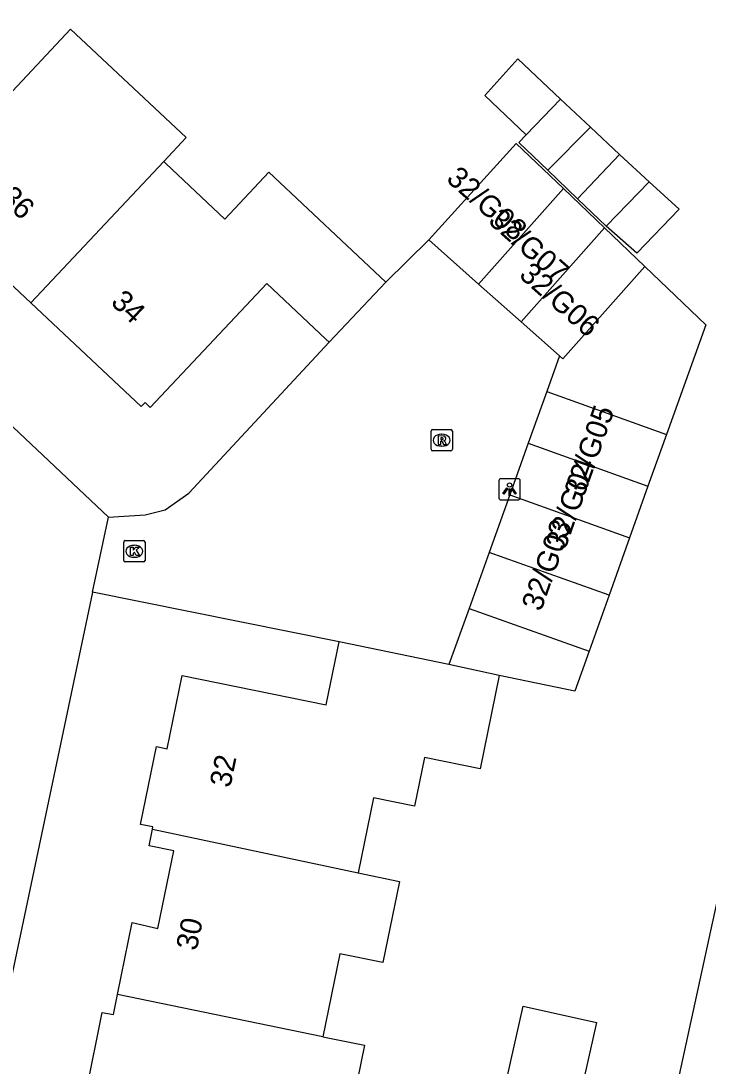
# Model space of a CAD drawing. Extents: x 160037 to 160839, y 385326 to 386441.
# Drawn here: x 160605.35 to 160637.64, y 385381.61 to 385430.75 of the extents above; entities that cross this region are included whole.
import ezdxf

# ---------------------------------------------------------------- set-up
doc = ezdxf.new("R2010")
doc.units = 0
for name, color, linetype in [('IMGEO_Kolk', 7, 'Continuous'), ('IMGEO_Lichtpunt', 7, 'Continuous'), ('IMGEO_Pand', 7, 'Continuous'), ('IMGEO_Pand_nummerreeks', 7, 'Continuous'), ('IMGEO_Pand_vergunning_verleend', 7, 'Continuous'), ('IMGEO_Rioolput', 7, 'Continuous'), ('IMGEO_Voetpad_open', 7, 'Continuous')]:
    doc.layers.add(name, color=color, linetype=linetype)

msp = doc.modelspace()

# ---------------------------------------------------------------- linework, layer by layer
at = {"layer": 'IMGEO_Kolk'}
for p, q in [((160610.177, 385405.39), (160610.177, 385406.242)), ((160610.252, 385406.316), (160611.104, 385406.316)), ((160610.665, 385406.096), (160610.69, 385406.096)), ((160611.178, 385406.242), (160611.178, 385405.39)), ((160610.688, 385405.536), (160610.663, 385405.536)), ((160611.104, 385405.316), (160610.252, 385405.316))]:
    msp.add_line(p, q, dxfattribs=at)
for points in [[(160610.177, 385405.39), (160610.177, 385406.242)], [(160610.252, 385406.316), (160611.104, 385406.316)], [(160610.498, 385406.016), (160610.621, 385406.016), (160610.621, 385405.865), (160610.751, 385406.016), (160610.915, 385406.016), (160610.769, 385405.865), (160610.922, 385405.616), (160610.77, 385405.616), (160610.685, 385405.78), (160610.621, 385405.713), (160610.621, 385405.616), (160610.498, 385405.616), (160610.498, 385406.016)], [(160611.178, 385406.242), (160611.178, 385405.39)], [(160611.104, 385405.316), (160610.252, 385405.316)]]:
    msp.add_lwpolyline(points, dxfattribs=at)
for centre, start, end in [((160610.254, 385406.24), 91.552, 178.448), ((160610.254, 385406.24), 91.552, 178.448), ((160611.102, 385406.24), 1.552, 88.448), ((160611.102, 385406.24), 1.552, 88.448), ((160610.254, 385405.392), 181.552, 268.448), ((160610.254, 385405.392), 181.552, 268.448), ((160611.102, 385405.392), 271.552, 358.448), ((160611.102, 385405.392), 271.552, 358.448)]:
    msp.add_arc(centre, 0.0765, start, end, dxfattribs=at)
for centre, major_axis, ratio, start_param, end_param in [((160610.664, 385405.816), (-0.387, 0.002), 0.722429, 4.712389, 7.853982), ((160610.689, 385405.816), (-0.39, 0.002), 0.717154, 1.570796, 4.712389)]:
    msp.add_ellipse(centre, major_axis=major_axis, ratio=ratio, start_param=start_param, end_param=end_param, dxfattribs=at)
at = {"layer": 'IMGEO_Lichtpunt'}
for p, q in [((160627.81, 385409.132), (160627.81, 385408.325)), ((160627.81, 385409.132), (160627.81, 385408.325)), ((160628.712, 385409.227), (160627.904, 385409.227)), ((160628.712, 385409.227), (160627.904, 385409.227)), ((160628.806, 385408.325), (160628.806, 385409.132)), ((160628.806, 385408.325), (160628.806, 385409.132)), ((160627.904, 385408.231), (160628.712, 385408.231)), ((160627.904, 385408.231), (160628.712, 385408.231))]:
    msp.add_line(p, q, dxfattribs=at)
for points in [[(160628.184, 385408.796), (160628.223, 385408.768), (160628.035, 385408.506), (160627.997, 385408.533), (160628.184, 385408.796)], [(160628.286, 385408.748), (160628.333, 385408.748), (160628.333, 385408.426), (160628.286, 385408.426), (160628.286, 385408.748)], [(160628.396, 385408.768), (160628.434, 385408.795), (160628.621, 385408.533), (160628.582, 385408.505), (160628.396, 385408.768)]]:
    msp.add_lwpolyline(points, dxfattribs=at)
msp.add_circle((160628.309, 385408.93), 0.0994, dxfattribs=at)
for centre, start, end in [((160627.904, 385409.132), 90, 180), ((160627.904, 385409.132), 90, 180), ((160628.712, 385409.132), 0, 90), ((160628.712, 385409.132), 0, 90), ((160627.904, 385408.325), 180, 270), ((160627.904, 385408.325), 180, 270), ((160628.712, 385408.325), 270, 0), ((160628.712, 385408.325), 270, 360)]:
    msp.add_arc(centre, 0.0946, start, end, dxfattribs=at)
at = {"layer": 'IMGEO_Pand'}
for points in [[(160605.815, 385417.493), (160600.587, 385422.407), (160600.805, 385422.639), (160600.6, 385422.832), (160604.025, 385426.476), (160607.682, 385430.367), (160613.114, 385425.261), (160612.056, 385424.135)], [(160624.51, 385420.454), (160628.618, 385424.99), (160630.837, 385422.866)], [(160612.056, 385424.135), (160605.815, 385417.493)], [(160612.056, 385424.135), (160612.156, 385424.04), (160614.929, 385421.434), (160617.001, 385423.638), (160622.5, 385418.47)], [(160630.837, 385422.866), (160626.852, 385418.377)], [(160630.837, 385422.866), (160632.764, 385421.021)], [(160632.764, 385421.021), (160628.846, 385416.608)], [(160632.764, 385421.021), (160634.659, 385419.207)], [(160624.51, 385420.454), (160626.852, 385418.377)], [(160630.656, 385415.002), (160630.807, 385414.868), (160634.659, 385419.207)], [(160634.659, 385419.207), (160637.528, 385416.46), (160635.686, 385411.306)], [(160619.839, 385415.639), (160619.675, 385415.793), (160616.9, 385418.401), (160613.676, 385414.971), (160611.423, 385412.574), (160611.179, 385412.803), (160611.004, 385412.617), (160605.815, 385417.493)], [(160619.839, 385415.639), (160622.5, 385418.47)], [(160626.852, 385418.377), (160628.846, 385416.608)], [(160628.846, 385416.608), (160630.656, 385415.002)], [(160630.656, 385415.002), (160630.055, 385413.324)], [(160630.055, 385413.324), (160629.185, 385410.895)], [(160630.055, 385413.324), (160635.686, 385411.306)], [(160635.686, 385411.306), (160634.811, 385408.879)], [(160629.185, 385410.895), (160628.316, 385408.471)], [(160629.185, 385410.895), (160634.811, 385408.879)], [(160634.811, 385408.879), (160633.947, 385406.453)], [(160628.316, 385408.471), (160627.348, 385405.766)], [(160628.316, 385408.471), (160633.947, 385406.453)], [(160633.947, 385406.453), (160632.983, 385403.747)], [(160627.348, 385405.766), (160626.405, 385403.133)], [(160632.983, 385403.747), (160627.348, 385405.766)], [(160632.983, 385403.747), (160632.042, 385401.114)], [(160626.405, 385403.133), (160625.462, 385400.501)], [(160626.405, 385403.133), (160632.042, 385401.114)], [(160611.529, 385392.748), (160611.552, 385392.861), (160610.971, 385392.98), (160611.72, 385396.638), (160612.226, 385396.534), (160612.931, 385399.978), (160619.691, 385398.593), (160620.298, 385401.558)], [(160625.462, 385400.501), (160620.298, 385401.558)], [(160632.042, 385401.114), (160631.374, 385399.245), (160627.821, 385399.971)], [(160627.821, 385399.971), (160625.462, 385400.501)], [(160627.821, 385399.971), (160626.923, 385395.587), (160624.304, 385396.124), (160623.835, 385393.829), (160621.914, 385394.222), (160621.192, 385390.697)], [(160634.107, 385369.703), (160634.186, 385370.064), (160633.885, 385370.129), (160634.947, 385375.015), (160639.764, 385397.18), (160640.008, 385397.127), (160640.084, 385397.476), (160661.597, 385392.801)], [(160609.884, 385384.977), (160610.582, 385388.37), (160611.78, 385388.084), (160612.527, 385391.733), (160611.37, 385391.97), (160611.529, 385392.748)], [(160611.529, 385392.748), (160621.192, 385390.697)], [(160621.192, 385390.697), (160623.135, 385390.299), (160622.353, 385386.48), (160620.334, 385386.894), (160619.536, 385382.998)], [(160619.536, 385382.998), (160621.492, 385382.597), (160620.657, 385378.521), (160620.476, 385377.635), (160619.85, 385374.58), (160608.181, 385376.97), (160608.88, 385380.381), (160608.422, 385380.475), (160609.172, 385384.139), (160609.69, 385384.033), (160609.884, 385384.977)], [(160619.536, 385382.998), (160609.884, 385384.977)], [(160632.386, 385383.662), (160629.864, 385372.447), (160626.426, 385373.22), (160628.948, 385384.436), (160632.386, 385383.662)]]:
    msp.add_lwpolyline(points, dxfattribs=at)
at = {"layer": 'IMGEO_Pand_vergunning_verleend'}
for points in [[(160629.087, 385425.386), (160627.153, 385427.239), (160628.692, 385428.969), (160630.694, 385427.063)], [(160630.694, 385427.063), (160629.087, 385425.386)], [(160630.694, 385427.063), (160632.11, 385425.748)], [(160632.11, 385425.748), (160630.099, 385423.731)], [(160632.11, 385425.748), (160633.479, 385424.476)], [(160630.099, 385423.731), (160628.745, 385425.03), (160629.087, 385425.386)], [(160633.479, 385424.476), (160631.497, 385422.391)], [(160633.479, 385424.476), (160634.864, 385423.186)], [(160631.497, 385422.391), (160630.099, 385423.731)], [(160634.864, 385423.186), (160632.852, 385421.104)], [(160634.864, 385423.186), (160636.285, 385421.891), (160634.285, 385419.824), (160632.852, 385421.104)], [(160632.852, 385421.104), (160631.497, 385422.391)]]:
    msp.add_lwpolyline(points, dxfattribs=at)
at = {"layer": 'IMGEO_Rioolput'}
for p, q in [((160624.618, 385410.61), (160624.618, 385411.462)), ((160624.693, 385411.536), (160625.545, 385411.536)), ((160625.106, 385411.316), (160625.131, 385411.316)), ((160625.619, 385411.462), (160625.619, 385410.61)), ((160625.545, 385410.536), (160624.693, 385410.536)), ((160625.129, 385410.756), (160625.104, 385410.756))]:
    msp.add_line(p, q, dxfattribs=at)
for points in [[(160624.618, 385410.61), (160624.618, 385411.462)], [(160624.693, 385411.536), (160625.545, 385411.536)], [(160625.619, 385411.462), (160625.619, 385410.61)], [(160625.207, 385411.234), (160624.955, 385411.236), (160624.955, 385410.836)], [(160624.955, 385410.836), (160625.079, 385410.836), (160625.079, 385410.998), (160625.09, 385410.998)], [(160625.133, 385411.155), (160625.079, 385411.155), (160625.079, 385411.074)], [(160625.079, 385411.074), (160625.131, 385411.074)], [(160625.137, 385410.969), (160625.208, 385410.836), (160625.348, 385410.836), (160625.283, 385410.962)], [(160625.545, 385410.536), (160624.693, 385410.536)]]:
    msp.add_lwpolyline(points, dxfattribs=at)
for centre, radius, start, end in [((160624.695, 385411.46), 0.0765, 91.552, 178.448), ((160624.695, 385411.46), 0.0765, 91.552, 178.448), ((160625.543, 385411.46), 0.0765, 1.552, 88.448), ((160625.543, 385411.46), 0.0765, 1.552, 88.448), ((160625.089, 385410.945), 0.0533, 26.0293, 88.6989), ((160625.115, 385411.263), 0.19, 274.7715, 282.9687), ((160625.139, 385411.059), 0.0964, 77.0061, 93.1865), ((160625.153, 385411.116), 0.0378, 276.6634, 79.6772), ((160625.206, 385411.124), 0.109, 350.3612, 89.416), ((160625.204, 385411.124), 0.112, 277.5842, 350.9817), ((160625.188, 385410.909), 0.108, 29.5134, 73.7905), ((160624.695, 385410.612), 0.0765, 181.552, 268.448), ((160624.695, 385410.612), 0.0765, 181.552, 268.448), ((160625.543, 385410.612), 0.0765, 271.552, 358.448), ((160625.543, 385410.612), 0.0765, 271.552, 358.448)]:
    msp.add_arc(centre, radius, start, end, dxfattribs=at)
for centre, major_axis, ratio, start_param, end_param in [((160625.105, 385411.036), (-0.387, 0.002), 0.722429, 4.712389, 7.853982), ((160625.13, 385411.036), (-0.39, 0.002), 0.717154, 1.570796, 4.712389)]:
    msp.add_ellipse(centre, major_axis=major_axis, ratio=ratio, start_param=start_param, end_param=end_param, dxfattribs=at)
at = {"layer": 'IMGEO_Voetpad_open'}
for points in [[(160579.209, 385435.998), (160609.458, 385407.42)], [(160622.5, 385418.47), (160624.51, 385420.454)], [(160609.458, 385407.42), (160611.185, 385407.529), (160612.128, 385407.759), (160613.24, 385408.551), (160619.839, 385415.639)], [(160608.712, 385403.89), (160609.458, 385407.42)], [(160608.712, 385403.89), (160603.051, 385377.093)], [(160620.298, 385401.558), (160608.712, 385403.89)]]:
    msp.add_lwpolyline(points, dxfattribs=at)

# ---------------------------------------------------------------- texts
at = {"layer": 'IMGEO_Pand_nummerreeks'}
for s, rotation, p in [('32/G08', 318.4109, (160625.284, 385423.255)), ('36', 316.7761, (160604.314, 385422.362)), ('32/G07', 318.4109, (160627.256, 385421.282)), ('32/G06', 318.4176, (160628.706, 385418.738)), ('34', 316.7761, (160609.523, 385417.467)), ('32/G05', 70.5885, (160631.789, 385408.306)), ('32/G04', 70.5885, (160630.916, 385405.838)), ('32/G03', 70.5885, (160629.787, 385402.95)), ('32', 78.3352, (160615.183, 385394.668)), ('30', 78.3352, (160613.602, 385387.005))]:
    msp.add_text(s, height=1, rotation=rotation, dxfattribs=at).set_placement(p)

doc.saveas('drawing.dxf')
